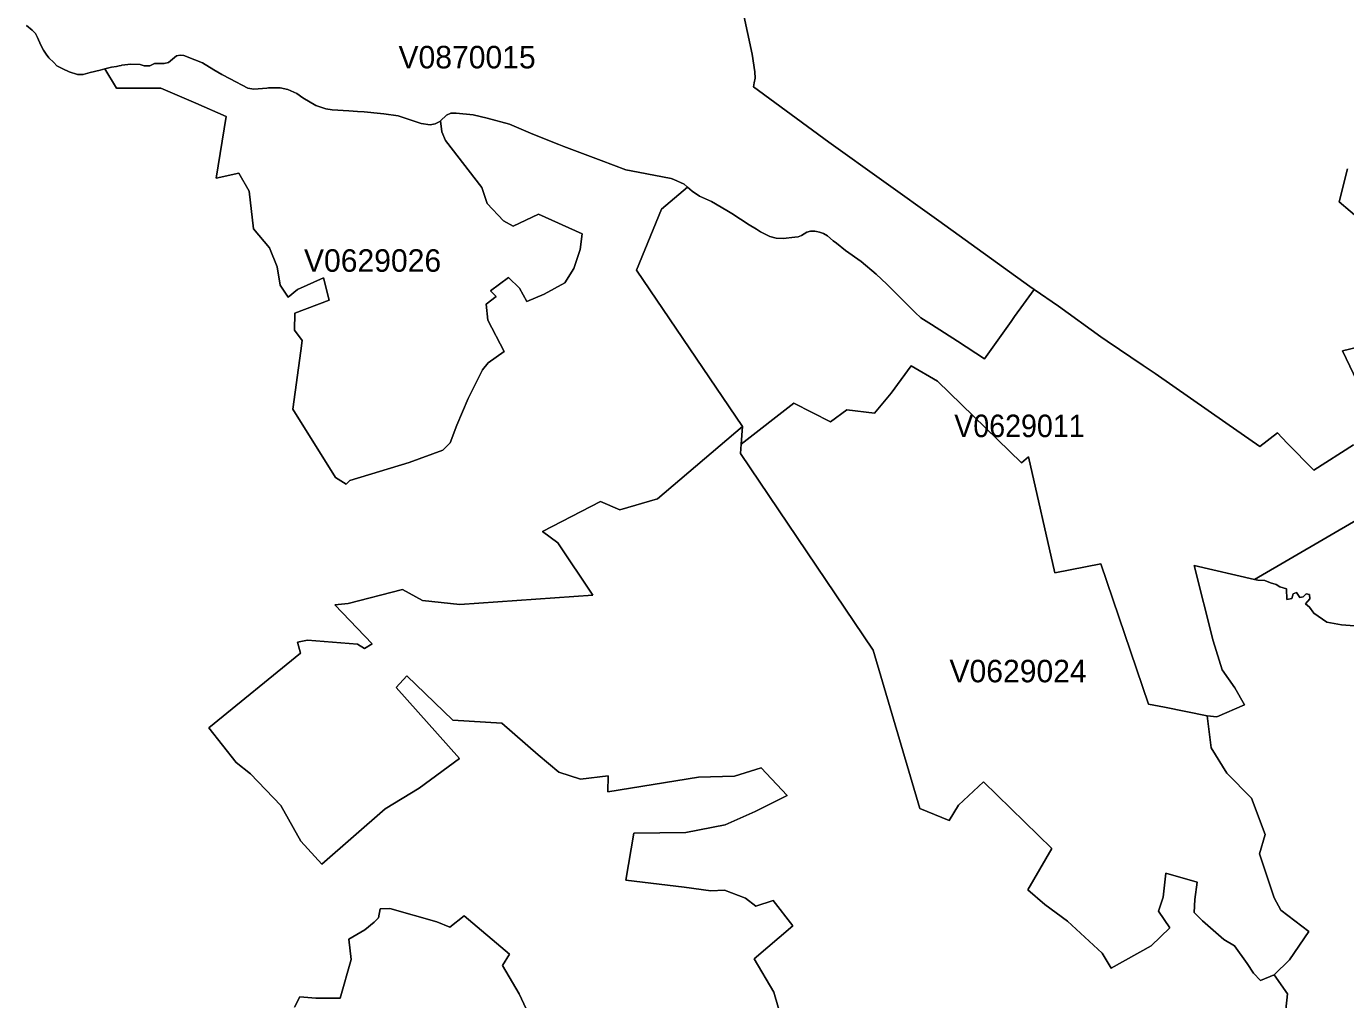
# Model space of a CAD drawing. Extents: x 369010 to 735936, y 6377141 to 6616555.
# Drawn here: x 579533 to 585396, y 6469117 to 6473442 of the extents above; entities that cross this region are included whole.
import ezdxf
from ezdxf.enums import TextEntityAlignment as Align

# ---------------------------------------------------------------- set-up
doc = ezdxf.new("R2010")
doc.units = 0
doc.header["$LTSCALE"] = 40
doc.layers.add('3', color=7, linetype='Continuous', lineweight=13)
doc.layers.add('4', color=7, linetype='Continuous')

msp = doc.modelspace()

# ---------------------------------------------------------------- linework, layer by layer
at = {"layer": '3'}
for points in [[(582456.74, 6472741.23), (582470.64, 6472728.81), (582471.47, 6472727.99), (582491.99, 6472709.78), (582525.26, 6472687.6), (582578.38, 6472663.28), (582646.57, 6472624.05), (582668.58, 6472609.98), (582745.87, 6472559.84), (582777.65, 6472540.14), (582795.69, 6472529.05), (582837.89, 6472508.69), (582866.03, 6472500.92), (582896.65, 6472500.09), (582948.45, 6472505.38), (582963.84, 6472506.71), (582977.75, 6472513), (583001.58, 6472527.56), (583017.47, 6472531.37), (583037.33, 6472531.53), (583044.28, 6472530.38), (583058.02, 6472528.06), (583076.39, 6472520.94), (583093.1, 6472511.67), (583118.59, 6472489.66), (583132.82, 6472478.24), (583173.21, 6472445.64), (583243.55, 6472396.48), (583309.42, 6472340.71), (583357.74, 6472296.19), (583439.01, 6472215.42), (583482.7, 6472171.23), (583509.01, 6472146.41), (583555.02, 6472116.62), (583670.71, 6472042.64), (583791.86, 6471965.01), (583909.04, 6472130.52), (583924.76, 6472152.7), (583964.81, 6472207.15), (584012.64, 6472272.19), (583992.95, 6472285.43), (583587.79, 6472578.04), (583099.23, 6472927.92), (582765.07, 6473173.36), (582767.72, 6473191.89), (582771.86, 6473211.26), (582770.53, 6473240.55), (582758.78, 6473318.34), (582717.74, 6473510.66)], [(582717.74, 6473510.66), (582758.78, 6473318.34), (582770.53, 6473240.55), (582771.86, 6473211.26), (582767.72, 6473191.89), (582765.07, 6473173.36), (583099.23, 6472927.92), (583587.79, 6472578.04), (583992.95, 6472285.43), (584012.64, 6472272.19), (584119.39, 6472198.71), (584308.73, 6472062.5), (584336.37, 6472043.63), (584497.07, 6471934.4), (584549.21, 6471898.98), (584863.17, 6471680.68), (585014.6, 6471575.25), (585093.38, 6471635.83), (585136.08, 6471589.32), (585254.42, 6471470.32), (585430.85, 6471582.37)], [(581416.38, 6471591.14), (581383.94, 6471558.04), (581234, 6471503.59), (580971.18, 6471423.65), (580953.96, 6471406.93), (580907.46, 6471437.55), (580717.29, 6471740.42), (580753.54, 6472000.76), (580758.34, 6472045.61), (580724.57, 6472091.46), (580726.39, 6472167.76), (580878.33, 6472224.86), (580854.33, 6472324.65), (580738.31, 6472272.19), (580697.27, 6472239.42), (580661.35, 6472291.88), (580647.78, 6472373.97), (580613.85, 6472457.72), (580543.35, 6472542.29), (580523.65, 6472709.45), (580477.64, 6472789.55), (580377.02, 6472767.87), (580421.54, 6473042.28), (580286.98, 6473100.7), (580130.25, 6473167.07), (579934.46, 6473167.9), (579881.66, 6473252.8), (579861.31, 6473247.5), (579816.29, 6473237.41), (579786, 6473228.64), (579761.18, 6473227.97), (579723.77, 6473240.55), (579694.81, 6473253.13), (579668.49, 6473267.2), (579655.42, 6473281.76), (579632.74, 6473302.29), (579620.99, 6473317.84), (579608.91, 6473336.38), (579597, 6473358.56), (579582.27, 6473392.32), (579574.32, 6473410.53), (579559.43, 6473425.26), (579533.44, 6473446.44)], [(579533.44, 6473446.44), (579559.43, 6473425.26), (579574.32, 6473410.53), (579582.27, 6473392.32), (579597, 6473358.56), (579608.91, 6473336.38), (579620.99, 6473317.84), (579632.74, 6473302.29), (579655.42, 6473281.76), (579668.49, 6473267.2), (579694.81, 6473253.13), (579723.77, 6473240.55), (579761.18, 6473227.97), (579786, 6473228.64), (579816.29, 6473237.41), (579861.31, 6473247.5), (579881.66, 6473252.8), (579911.78, 6473260.58), (579933.63, 6473263.89), (579945.71, 6473266.37), (579953.99, 6473268.19), (579958.29, 6473269.02), (579998.18, 6473273.49), (580039.22, 6473272.83), (580057.26, 6473267.2), (580070.67, 6473267.2), (580081.92, 6473267.2), (580103.27, 6473276.63), (580145.31, 6473276.47), (580164.67, 6473281.76), (580200.92, 6473310.73), (580216.31, 6473313.87), (580233.03, 6473312.38), (580282.02, 6473293.68), (580315.45, 6473280.27), (580366.92, 6473248.83), (580401.68, 6473228.8), (580439.58, 6473208.78), (580517.36, 6473167.9), (580544.51, 6473163.76), (580602.43, 6473167.73), (580608.89, 6473168.23), (580661.19, 6473168.56), (580695.78, 6473160.95), (580735.33, 6473143.24), (580761.98, 6473124.04), (580820.07, 6473090.11), (580864.59, 6473075.71), (580891.9, 6473071.41), (580965.71, 6473066.77), (581005.1, 6473064.13), (581034.4, 6473061.97), (581107.22, 6473055.35), (581122.45, 6473054.03), (581185.67, 6473044.1), (581287.78, 6473010.83), (581328, 6473004.54), (581350.68, 6473009.51), (581370.54, 6473019.44), (581373.52, 6473022.25), (581399.67, 6473047.08), (581420.02, 6473056.51), (581443.69, 6473057.01), (581519.32, 6473048.57), (581581.22, 6473034.34), (581679.86, 6473008.02), (581773.54, 6472967.64), (581805.65, 6472953.73), (581899.98, 6472916.83), (581921.33, 6472908.55), (582052.08, 6472859.07), (582087.17, 6472845.83), (582197.39, 6472804.95), (582251.68, 6472793.86), (582399.47, 6472766.05), (582411.23, 6472760.92), (582456.74, 6472741.23)], [(582768.38, 6469298.91), (582940.18, 6469444.88), (582851.47, 6469556.93), (582775.67, 6469532.6), (582728.66, 6469567.69), (582636.48, 6469603.6), (582574.74, 6469599.8), (582456.24, 6469616.18), (582197.56, 6469647.46), (582233.14, 6469856.49), (582464.19, 6469860.3), (582638.46, 6469893.07), (582771.69, 6469952.32), (582914.03, 6470023.98), (582799, 6470147.12), (582680.5, 6470109.55), (582520.62, 6470105.25), (582117.46, 6470040.86), (582118.12, 6470111.53), (581996.14, 6470096.47), (581899.49, 6470127.26), (581807.47, 6470204.71), (581645.6, 6470345.72), (581428.79, 6470358.8), (581223.9, 6470555.25), (581176.73, 6470504.77), (581458.25, 6470187.83), (581278.35, 6470056.75), (581128.57, 6469964.24), (580846.88, 6469718.3), (580752.88, 6469820.74), (580663.83, 6469979.46), (580529.61, 6470120.97), (580465.23, 6470171.45), (580344.41, 6470324.87), (580751.88, 6470657.37), (580737.98, 6470706.02), (580782.5, 6470713.97), (581004.77, 6470696.59), (581036.55, 6470678.05), (581069.65, 6470697.92), (580903.98, 6470871.86), (580963.07, 6470877.16), (581205.2, 6470939.39), (581294.07, 6470890.89), (581459.41, 6470872.19), (582050.76, 6470915.06), (581895.18, 6471147.09), (581827.66, 6471197.08), (582084.69, 6471331.13), (582170.58, 6471293.23), (582338.57, 6471342.06), (582715.26, 6471664.13), (582244.07, 6472358.25), (582355.78, 6472630.17), (582471.47, 6472727.99), (582470.64, 6472728.81), (582456.74, 6472741.23), (582411.23, 6472760.92), (582399.47, 6472766.05), (582251.68, 6472793.86), (582197.39, 6472804.95), (582087.17, 6472845.83), (582052.08, 6472859.07), (581921.33, 6472908.55), (581899.98, 6472916.83), (581805.65, 6472953.73), (581773.54, 6472967.64), (581679.86, 6473008.02), (581581.22, 6473034.34), (581519.32, 6473048.57), (581443.69, 6473057.01), (581420.02, 6473056.51), (581399.67, 6473047.08), (581373.52, 6473022.25), (581380.14, 6472973.1), (581395.53, 6472935.2), (581557.39, 6472725.67), (581581.22, 6472654.5), (581653.55, 6472578.54), (581696.74, 6472554.54), (581809.12, 6472608.16), (582003.92, 6472519.45), (581994.65, 6472451.1), (581966.02, 6472365.53), (581926.8, 6472302.97), (581834.61, 6472252.49), (581757.98, 6472219.56), (581724.88, 6472278.64), (581675.39, 6472325.98), (581596.45, 6472266.89), (581621.44, 6472241.24), (581576.26, 6472208.14), (581584.53, 6472136.31), (581656.86, 6471997.29), (581585.86, 6471947.47), (581561.03, 6471915.86), (581497.31, 6471788.26), (581447, 6471670.25), (581416.38, 6471591.14)], [(585404.53, 6472808.26), (585367.29, 6472662.78), (585514.09, 6472537.82)], [(585514.09, 6472537.82), (585367.29, 6472662.78), (585404.53, 6472808.26)], [(585430.85, 6471582.37), (585254.42, 6471470.32), (585136.08, 6471589.32), (585093.38, 6471635.83), (585014.6, 6471575.25), (584863.17, 6471680.68), (584549.21, 6471898.98), (584497.07, 6471934.4), (584336.37, 6472043.63), (584308.73, 6472062.5), (584119.39, 6472198.71), (584012.64, 6472272.19), (583964.81, 6472207.15), (583924.76, 6472152.7), (583909.04, 6472130.52), (583791.86, 6471965.01), (583670.71, 6472042.64), (583555.02, 6472116.62), (583509.01, 6472146.41), (583482.7, 6472171.23), (583439.01, 6472215.42), (583357.74, 6472296.19), (583309.42, 6472340.71), (583243.55, 6472396.48), (583173.21, 6472445.64), (583132.82, 6472478.24), (583118.59, 6472489.66), (583093.1, 6472511.67), (583076.39, 6472520.94), (583058.02, 6472528.06), (583044.28, 6472530.38), (583037.33, 6472531.53), (583017.47, 6472531.37), (583001.58, 6472527.56), (582977.75, 6472513), (582963.84, 6472506.71), (582948.45, 6472505.38), (582896.65, 6472500.09), (582866.03, 6472500.92), (582837.89, 6472508.69), (582795.69, 6472529.05), (582777.65, 6472540.14), (582745.87, 6472559.84), (582668.58, 6472609.98), (582646.57, 6472624.05), (582578.38, 6472663.28), (582525.26, 6472687.6), (582491.99, 6472709.78), (582471.47, 6472727.99), (582355.78, 6472630.17), (582244.07, 6472358.25), (582715.26, 6471664.13), (582710.29, 6471584.85), (582943.98, 6471768.23), (583107.17, 6471684.15), (583179.33, 6471737.45), (583301.97, 6471723.54), (583376.61, 6471812.75), (583464.66, 6471933.4), (583582.17, 6471865.38), (583955.87, 6471502.76), (583986.99, 6471529.24), (584104.5, 6471014.03), (584308.73, 6471054.08), (584519.75, 6470429.8), (584590.58, 6470417.05), (584780.42, 6470378.16), (584823.12, 6470373.36), (584947.08, 6470427.32), (584903.88, 6470502.95), (584846.78, 6470582.39), (584807.23, 6470710.82), (584723.48, 6471046.47), (584990.61, 6470984.4), (585467.26, 6471260.63)], [(585593.21, 6472051.24), (585382.68, 6472000.1), (585447.23, 6471863.56)], [(585447.23, 6471863.56), (585382.68, 6472000.1), (585593.21, 6472051.24)], [(582715.26, 6471664.13), (582338.57, 6471342.06), (582170.58, 6471293.23), (582084.69, 6471331.13), (581827.66, 6471197.08), (581895.18, 6471147.09), (582050.76, 6470915.06), (581459.41, 6470872.19), (581294.07, 6470890.89), (581205.2, 6470939.39), (580963.07, 6470877.16), (580903.98, 6470871.86), (581069.65, 6470697.92), (581036.55, 6470678.05), (581004.77, 6470696.59), (580782.5, 6470713.97), (580737.98, 6470706.02), (580751.88, 6470657.37), (580344.41, 6470324.87), (580465.23, 6470171.45), (580529.61, 6470120.97), (580663.83, 6469979.46), (580752.88, 6469820.74), (580846.88, 6469718.3), (581128.57, 6469964.24), (581278.35, 6470056.75), (581458.25, 6470187.83), (581176.73, 6470504.77), (581223.9, 6470555.25), (581428.79, 6470358.8), (581645.6, 6470345.72), (581807.47, 6470204.71), (581899.49, 6470127.26), (581996.14, 6470096.47), (582118.12, 6470111.53), (582117.46, 6470040.86), (582520.62, 6470105.25), (582680.5, 6470109.55), (582799, 6470147.12), (582914.03, 6470023.98), (582771.69, 6469952.32), (582638.46, 6469893.07), (582464.19, 6469860.3), (582233.14, 6469856.49), (582197.56, 6469647.46), (582456.24, 6469616.18), (582574.74, 6469599.8), (582636.48, 6469603.6), (582728.66, 6469567.69), (582775.67, 6469532.6), (582851.47, 6469556.93), (582940.18, 6469444.88), (582768.38, 6469298.91), (582855.11, 6469150.78), (582997.61, 6468658.24)], [(585125.16, 6469031.79), (585137.74, 6469143.01), (585078.16, 6469226.42), (585018.41, 6469202.26), (584987.13, 6469234.69), (584958.33, 6469277.89), (584901.9, 6469355.68), (584855.22, 6469384.14), (584759.89, 6469467.39), (584722.82, 6469503.97), (584725.47, 6469561.73), (584736.72, 6469639.02), (584596.87, 6469678.25), (584585.62, 6469572.65), (584564.93, 6469510.59), (584614.91, 6469435.95), (584532.16, 6469355.51), (584354.08, 6469257.2), (584314.69, 6469323.74), (584159.61, 6469465.08), (584059.65, 6469539.55), (583983.18, 6469604.43), (584090.93, 6469788.64), (583786.4, 6470084.23), (583675.51, 6469981.45), (583634.3, 6469912.27), (583503.88, 6469965.73), (583295.84, 6470670.28), (582707.31, 6471543.64), (582710.29, 6471584.85), (582715.26, 6471664.13)], [(585467.26, 6471260.63), (584990.61, 6470984.4), (585005.17, 6470981.75), (585036.95, 6470979.77), (585062.27, 6470968.51), (585086.76, 6470961.89), (585104.14, 6470950.97), (585133.93, 6470942.86), (585134.59, 6470895.69), (585156.61, 6470899.17), (585162.56, 6470919.69), (585177.13, 6470926.31), (585193.02, 6470903.8), (585207.58, 6470906.45), (585220.16, 6470920.35), (585236.21, 6470917.7), (585236.88, 6470898.34), (585217.51, 6470876.49), (585235.22, 6470860.44), (585254.42, 6470834.62), (585312.18, 6470794.07), (585377.39, 6470782.16), (585435.65, 6470778.18)], [(585435.65, 6470778.18), (585377.39, 6470782.16), (585312.18, 6470794.07), (585254.42, 6470834.62), (585235.22, 6470860.44), (585217.51, 6470876.49), (585236.88, 6470898.34), (585236.21, 6470917.7), (585220.16, 6470920.35), (585207.58, 6470906.45), (585193.02, 6470903.8), (585177.13, 6470926.31), (585162.56, 6470919.69), (585156.61, 6470899.17), (585134.59, 6470895.69), (585133.93, 6470942.86), (585104.14, 6470950.97), (585086.76, 6470961.89), (585062.27, 6470968.51), (585036.95, 6470979.77), (585005.17, 6470981.75), (584990.61, 6470984.4), (584723.48, 6471046.47), (584807.23, 6470710.82), (584846.78, 6470582.39), (584903.88, 6470502.95), (584947.08, 6470427.32), (584823.12, 6470373.36), (584780.42, 6470378.16), (584798.29, 6470235.99), (584868.63, 6470123.95), (584977.53, 6470012.07), (585038.6, 6469851.53), (585013.11, 6469765.3), (585078.82, 6469569.51), (585108.44, 6469514.23), (585232.41, 6469419.07), (585146.34, 6469293.28), (585078.16, 6469226.42), (585137.74, 6469143.01), (585125.16, 6469031.79)], [(581848.68, 6468873.73), (581722.89, 6469142.18), (581649.91, 6469268.95), (581681.02, 6469319.6), (581479.11, 6469489.4), (581414.56, 6469438.93), (581358.12, 6469462.92), (581149.09, 6469522.17), (581105.9, 6469520.19), (581098.45, 6469480.8), (581078.42, 6469460.77), (581036.88, 6469427.51), (580966.54, 6469384.97), (580976.64, 6469295.6), (580927.81, 6469123.64), (580819.57, 6469123.97), (580748.08, 6469130.1), (580724.24, 6469083.42)], [(580724.24, 6469083.42), (580748.08, 6469130.1), (580819.57, 6469123.97), (580927.81, 6469123.64), (580976.64, 6469295.6), (580966.54, 6469384.97), (581036.88, 6469427.51), (581078.42, 6469460.77), (581098.45, 6469480.8), (581105.9, 6469520.19), (581149.09, 6469522.17), (581358.12, 6469462.92), (581414.56, 6469438.93), (581479.11, 6469489.4), (581681.02, 6469319.6), (581649.91, 6469268.95), (581722.89, 6469142.18), (581848.68, 6468873.73)], [(582997.61, 6468658.24), (582855.11, 6469150.78), (582768.38, 6469298.91)]]:
    msp.add_lwpolyline(points, dxfattribs=at)
for points in [[(579881.66, 6473252.8), (579934.46, 6473167.9), (580130.25, 6473167.07), (580286.98, 6473100.7), (580421.54, 6473042.28), (580377.02, 6472767.87), (580477.64, 6472789.55), (580523.65, 6472709.45), (580543.35, 6472542.29), (580613.85, 6472457.72), (580647.78, 6472373.97), (580661.35, 6472291.88), (580697.27, 6472239.42), (580738.31, 6472272.19), (580854.33, 6472324.65), (580878.33, 6472224.86), (580726.39, 6472167.76), (580724.57, 6472091.46), (580758.34, 6472045.61), (580753.54, 6472000.76), (580717.29, 6471740.42), (580907.46, 6471437.55), (580953.96, 6471406.93), (580971.18, 6471423.65), (581234, 6471503.59), (581383.94, 6471558.04), (581416.38, 6471591.14), (581447, 6471670.25), (581497.31, 6471788.26), (581561.03, 6471915.86), (581585.86, 6471947.47), (581656.86, 6471997.29), (581584.53, 6472136.31), (581576.26, 6472208.14), (581621.44, 6472241.24), (581596.45, 6472266.89), (581675.39, 6472325.98), (581724.88, 6472278.64), (581757.98, 6472219.56), (581834.61, 6472252.49), (581926.8, 6472302.97), (581966.02, 6472365.53), (581994.65, 6472451.1), (582003.92, 6472519.45), (581809.12, 6472608.16), (581696.74, 6472554.54), (581653.55, 6472578.54), (581581.22, 6472654.5), (581557.39, 6472725.67), (581395.53, 6472935.2), (581380.14, 6472973.1), (581373.52, 6473022.25), (581370.54, 6473019.44), (581350.68, 6473009.51), (581328, 6473004.54), (581287.78, 6473010.83), (581185.67, 6473044.1), (581122.45, 6473054.03), (581107.22, 6473055.35), (581034.4, 6473061.97), (581005.1, 6473064.13), (580965.71, 6473066.77), (580891.9, 6473071.41), (580864.59, 6473075.71), (580820.07, 6473090.11), (580761.98, 6473124.04), (580735.33, 6473143.24), (580695.78, 6473160.95), (580661.19, 6473168.56), (580608.89, 6473168.23), (580602.43, 6473167.73), (580544.51, 6473163.76), (580517.36, 6473167.9), (580439.58, 6473208.78), (580401.68, 6473228.8), (580366.92, 6473248.83), (580315.45, 6473280.27), (580282.02, 6473293.68), (580233.03, 6473312.38), (580216.31, 6473313.87), (580200.92, 6473310.73), (580164.67, 6473281.76), (580145.31, 6473276.47), (580103.27, 6473276.63), (580081.92, 6473267.2), (580070.67, 6473267.2), (580057.26, 6473267.2), (580039.22, 6473272.83), (579998.18, 6473273.49), (579958.29, 6473269.02), (579953.99, 6473268.19), (579945.71, 6473266.37), (579933.63, 6473263.89), (579911.78, 6473260.58)], [(582710.29, 6471584.85), (582707.31, 6471543.64), (583295.84, 6470670.28), (583503.88, 6469965.73), (583634.3, 6469912.27), (583675.51, 6469981.45), (583786.4, 6470084.23), (584090.93, 6469788.64), (583983.18, 6469604.43), (584059.65, 6469539.55), (584159.61, 6469465.08), (584314.69, 6469323.74), (584354.08, 6469257.2), (584532.16, 6469355.51), (584614.91, 6469435.95), (584564.93, 6469510.59), (584585.62, 6469572.65), (584596.87, 6469678.25), (584736.72, 6469639.02), (584725.47, 6469561.73), (584722.82, 6469503.97), (584759.89, 6469467.39), (584855.22, 6469384.14), (584901.9, 6469355.68), (584958.33, 6469277.89), (584987.13, 6469234.69), (585018.41, 6469202.26), (585078.16, 6469226.42), (585146.34, 6469293.28), (585232.41, 6469419.07), (585108.44, 6469514.23), (585078.82, 6469569.51), (585013.11, 6469765.3), (585038.6, 6469851.53), (584977.53, 6470012.07), (584868.63, 6470123.95), (584798.29, 6470235.99), (584780.42, 6470378.16), (584590.58, 6470417.05), (584519.75, 6470429.8), (584308.73, 6471054.08), (584104.5, 6471014.03), (583986.99, 6471529.24), (583955.87, 6471502.76), (583582.17, 6471865.38), (583464.66, 6471933.4), (583376.61, 6471812.75), (583301.97, 6471723.54), (583179.33, 6471737.45), (583107.17, 6471684.15), (582943.98, 6471768.23)]]:
    msp.add_lwpolyline(points, close=True, dxfattribs=at)

# ---------------------------------------------------------------- texts
at = {"layer": '4'}
for s, p in [('V0870015', (581491.88, 6473255.45)), ('V0629026', (581071.8, 6472351.56)), ('V0629024', (583940.41, 6470527.12))]:
    msp.add_text(s, height=100, dxfattribs=at).set_placement(p, align=Align.CENTER)
at = {"layer": '4', "width": 0.95}
msp.add_text('V0629011', height=100, dxfattribs=at).set_placement((583946.54, 6471616.67), align=Align.CENTER)

doc.saveas('drawing.dxf')
